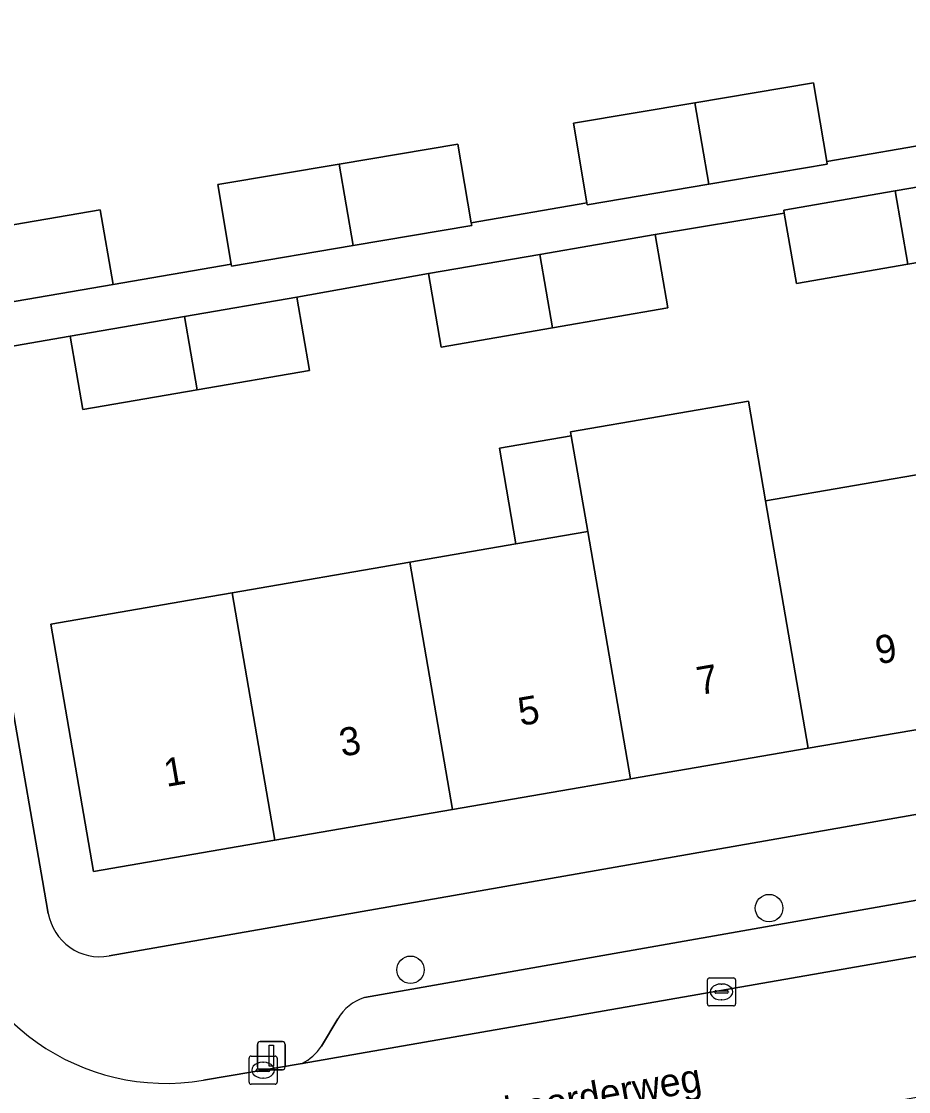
# Model space of a CAD drawing. Extents: x 162879 to 165540, y 384011 to 385181.
# Drawn here: x 164169.34 to 164200.86, y 384673.87 to 384711.92 of the extents above; entities that cross this region are included whole.
import ezdxf

# ---------------------------------------------------------------- set-up
doc = ezdxf.new("R2010")
doc.units = 0
for name, color, linetype in [('IMGEO_Boom', 7, 'Continuous'), ('IMGEO_Erf', 7, 'Continuous'), ('IMGEO_Kolk', 7, 'Continuous'), ('IMGEO_Lichtmast', 7, 'Continuous'), ('IMGEO_Openbare_ruimte_label', 7, 'Continuous'), ('IMGEO_Pand', 7, 'Continuous'), ('IMGEO_Pand_nummerreeks', 7, 'Continuous'), ('IMGEO_Parkeervlak_open', 7, 'Continuous'), ('IMGEO_Rijbaan_lokaal_open', 7, 'Continuous'), ('IMGEO_Voetpad_open', 7, 'Continuous')]:
    doc.layers.add(name, color=color, linetype=linetype)

msp = doc.modelspace()

# ---------------------------------------------------------------- linework, layer by layer
at = {"layer": 'IMGEO_Boom'}
for centre in [(164195.899, 384680.393), (164183.162, 384678.202)]:
    msp.add_circle(centre, 0.489, dxfattribs=at)
at = {"layer": 'IMGEO_Erf'}
for points in [[(164167.926, 384704.489), (164172.141, 384705.216), (164172.599, 384702.565), (164176.789, 384703.288), (164176.313, 384706.118), (164180.626, 384706.845), (164184.846, 384707.556), (164185.318, 384704.759), (164189.423, 384705.467), (164188.947, 384708.297), (164193.26, 384709.024), (164197.48, 384709.735), (164197.952, 384706.938), (164202.058, 384707.646), (164201.582, 384710.477), (164205.896, 384711.204), (164210.115, 384711.915), (164210.587, 384709.117), (164221.139, 384710.937), (164221.116, 384711.067), (164217.806, 384729.797)], [(164221.413, 384709.389), (164221.409, 384709.41), (164217.102, 384708.667), (164217.54, 384706.131), (164213.475, 384705.43), (164209.315, 384704.713), (164208.878, 384707.248), (164204.488, 384706.491), (164204.92, 384703.985), (164200.834, 384703.281), (164196.874, 384702.598), (164196.442, 384705.103), (164191.852, 384704.339), (164192.302, 384701.728), (164188.212, 384701.023), (164184.256, 384700.341), (164183.806, 384702.952), (164179.121, 384702.114), (164179.571, 384699.503), (164175.583, 384698.816), (164171.525, 384698.116), (164171.075, 384700.727), (164166.836, 384699.996)], [(164166.91, 384699.575), (164170.09, 384681.379), (164170.295, 384680.208)], [(164203.609, 384687.164), (164197.293, 384686.075), (164190.975, 384684.985), (164184.658, 384683.896), (164178.341, 384682.806), (164171.904, 384681.696), (164170.388, 384690.49), (164175.316, 384691.34), (164176.826, 384691.6), (164183.143, 384692.69), (164186.906, 384693.339), (164186.32, 384696.74), (164188.873, 384697.18), (164188.848, 384697.327), (164195.166, 384698.417), (164195.778, 384694.869), (164202.095, 384695.958)], [(164172.454, 384678.692), (164223.21, 384687.599)]]:
    msp.add_lwpolyline(points, dxfattribs=at)
msp.add_arc((164172.131, 384680.527), 1.863, 189.85, 279.9987, dxfattribs=at)
at = {"layer": 'IMGEO_Kolk'}
for p, q in [((164193.71, 384676.989), (164193.71, 384677.841)), ((164193.785, 384677.915), (164194.637, 384677.915)), ((164194.198, 384677.695), (164194.223, 384677.695)), ((164194.711, 384677.841), (164194.711, 384676.989)), ((164193.969, 384677.409), (164193.969, 384677.421)), ((164194.407, 384677.372), (164194.009, 384677.372)), ((164194.012, 384677.458), (164194.41, 384677.458)), ((164194.453, 384677.421), (164194.453, 384677.409)), ((164194.637, 384676.915), (164193.785, 384676.915)), ((164194.221, 384677.135), (164194.196, 384677.135)), ((164177.425, 384674.206), (164177.425, 384675.058)), ((164177.5, 384675.132), (164178.352, 384675.132)), ((164178.426, 384675.058), (164178.426, 384674.206)), ((164177.684, 384674.626), (164177.684, 384674.638)), ((164177.727, 384674.675), (164178.125, 384674.675)), ((164177.913, 384674.912), (164177.938, 384674.912)), ((164178.168, 384674.638), (164178.168, 384674.626)), ((164178.122, 384674.589), (164177.724, 384674.589)), ((164177.936, 384674.352), (164177.911, 384674.352)), ((164178.352, 384674.132), (164177.5, 384674.132))]:
    msp.add_line(p, q, dxfattribs=at)
for points in [[(164193.71, 384676.989), (164193.71, 384677.841)], [(164193.785, 384677.915), (164194.637, 384677.915)], [(164194.711, 384677.841), (164194.711, 384676.989)], [(164194.637, 384676.915), (164193.785, 384676.915)], [(164177.425, 384674.206), (164177.425, 384675.058)], [(164177.5, 384675.132), (164178.352, 384675.132)], [(164178.426, 384675.058), (164178.426, 384674.206)], [(164178.352, 384674.132), (164177.5, 384674.132)]]:
    msp.add_lwpolyline(points, dxfattribs=at)
for centre, radius, start, end in [((164193.787, 384677.839), 0.0765, 91.552, 178.448), ((164193.787, 384677.839), 0.0765, 91.552, 178.448), ((164194.635, 384677.839), 0.0765, 1.552, 88.448), ((164194.635, 384677.839), 0.0765, 1.552, 88.448), ((164194.009, 384677.418), 0.0403, 85.8775, 175.7526), ((164194.006, 384677.408), 0.0366, 178.938, 274.7102), ((164194.41, 384677.415), 0.043, 264.8664, 352.4533), ((164194.414, 384677.42), 0.0386, 1.7309, 96.639), ((164193.787, 384676.991), 0.0765, 181.552, 268.448), ((164193.787, 384676.991), 0.0765, 181.552, 268.448), ((164194.635, 384676.991), 0.0765, 271.552, 358.448), ((164194.635, 384676.991), 0.0765, 271.552, 358.448), ((164177.502, 384675.056), 0.0765, 91.552, 178.448), ((164177.502, 384675.056), 0.0765, 91.552, 178.448), ((164178.35, 384675.056), 0.0765, 1.552, 88.448), ((164178.35, 384675.056), 0.0765, 1.552, 88.448), ((164177.724, 384674.635), 0.0403, 85.8775, 175.7526), ((164177.721, 384674.625), 0.0366, 178.938, 274.7102), ((164178.125, 384674.632), 0.043, 264.8664, 352.4533), ((164178.129, 384674.637), 0.0386, 1.7309, 96.639), ((164177.502, 384674.208), 0.0765, 181.552, 268.448), ((164177.502, 384674.208), 0.0765, 181.552, 268.448), ((164178.35, 384674.208), 0.0765, 271.552, 358.448), ((164178.35, 384674.208), 0.0765, 271.552, 358.448)]:
    msp.add_arc(centre, radius, start, end, dxfattribs=at)
for centre, major_axis, ratio, start_param, end_param in [((164194.197, 384677.415), (-0.387, 0.002), 0.722429, 4.712389, 7.853982), ((164194.222, 384677.415), (-0.39, 0.002), 0.717154, 1.570796, 4.712389), ((164177.912, 384674.632), (-0.387, 0.002), 0.722429, 4.712389, 7.853982), ((164177.937, 384674.632), (-0.39, 0.002), 0.717154, 1.570796, 4.712389)]:
    msp.add_ellipse(centre, major_axis=major_axis, ratio=ratio, start_param=start_param, end_param=end_param, dxfattribs=at)
at = {"layer": 'IMGEO_Lichtmast'}
for p, q in [((164177.721, 384674.747), (164177.721, 384675.547)), ((164177.721, 384675.547), (164177.721, 384674.747)), ((164177.821, 384675.647), (164178.611, 384675.647)), ((164178.611, 384675.647), (164177.821, 384675.647)), ((164178.711, 384675.547), (164178.711, 384674.747)), ((164178.711, 384674.747), (164178.711, 384675.547)), ((164178.611, 384674.647), (164177.821, 384674.647)), ((164177.821, 384674.647), (164178.611, 384674.647))]:
    msp.add_line(p, q, dxfattribs=at)
msp.add_lwpolyline([(164178.141, 384675.522), (164178.291, 384675.522), (164178.291, 384674.772), (164178.141, 384674.772), (164178.141, 384675.522)], dxfattribs=at)
for centre, start, end in [((164177.821, 384675.547), 90, 180), ((164177.821, 384675.547), 90, 180), ((164178.611, 384675.547), 0, 90), ((164178.611, 384675.547), 360, 90), ((164177.821, 384674.747), 180, 270), ((164177.821, 384674.747), 180, 270), ((164178.611, 384674.747), 270, 0), ((164178.611, 384674.747), 270, 0)]:
    msp.add_arc(centre, 0.1, start, end, dxfattribs=at)
at = {"layer": 'IMGEO_Pand'}
for points in [[(164197.48, 384709.735), (164193.26, 384709.024), (164193.76, 384706.126), (164197.969, 384706.835), (164197.952, 384706.938)], [(164193.26, 384709.024), (164188.947, 384708.297), (164189.423, 384705.467), (164189.435, 384705.397), (164193.76, 384706.126)], [(164184.846, 384707.556), (164180.626, 384706.845), (164181.126, 384703.947), (164185.335, 384704.656), (164185.318, 384704.759)], [(164180.626, 384706.845), (164176.313, 384706.118), (164176.789, 384703.288), (164176.801, 384703.218), (164181.126, 384703.947)], [(164204.488, 384706.491), (164204.47, 384706.596), (164200.385, 384705.892), (164200.834, 384703.281), (164204.92, 384703.985)], [(164200.385, 384705.892), (164196.424, 384705.209), (164196.442, 384705.103), (164196.874, 384702.598), (164200.834, 384703.281)], [(164167.926, 384704.489), (164168.384, 384701.838), (164172.599, 384702.565), (164172.141, 384705.216)], [(164187.762, 384703.634), (164188.212, 384701.023), (164192.302, 384701.728), (164191.852, 384704.339)], [(164187.762, 384703.634), (164183.806, 384702.952), (164184.256, 384700.341), (164188.212, 384701.023)], [(164175.583, 384698.816), (164179.571, 384699.503), (164179.121, 384702.114), (164175.133, 384701.427)], [(164175.583, 384698.816), (164175.133, 384701.427), (164171.075, 384700.727), (164171.525, 384698.116)], [(164195.778, 384694.869), (164195.166, 384698.417), (164188.848, 384697.327), (164188.873, 384697.18), (164189.46, 384693.779), (164190.975, 384684.985), (164197.293, 384686.075)], [(164188.873, 384697.18), (164186.32, 384696.74), (164186.906, 384693.339), (164189.46, 384693.779)], [(164202.095, 384695.958), (164195.778, 384694.869), (164197.293, 384686.075), (164203.609, 384687.164)], [(164189.46, 384693.779), (164186.906, 384693.339), (164183.143, 384692.69), (164184.658, 384683.896), (164190.975, 384684.985)], [(164176.826, 384691.6), (164178.341, 384682.806), (164184.658, 384683.896), (164183.143, 384692.69)], [(164176.826, 384691.6), (164175.316, 384691.34), (164170.388, 384690.49), (164171.904, 384681.696), (164178.341, 384682.806)]]:
    msp.add_lwpolyline(points, close=True, dxfattribs=at)
at = {"layer": 'IMGEO_Parkeervlak_open'}
for points in [[(164224.332, 384684.766), (164181.523, 384677.212)], [(164179.308, 384674.868), (164203.08, 384679.021), (164205.788, 384679.495), (164228.219, 384683.414)], [(164180.577, 384676.456), (164180.004, 384675.486)]]:
    msp.add_lwpolyline(points, dxfattribs=at)
for centre, radius, start, end in [((164182.019, 384675.621), 1.666, 107.324, 149.9365), ((164178.378, 384676.616), 1.98, 298.007, 325.1987)]:
    msp.add_arc(centre, radius, start, end, dxfattribs=at)
at = {"layer": 'IMGEO_Rijbaan_lokaal_open'}
msp.add_lwpolyline([(164166.642, 384680.739), (164165.954, 384684.62), (164162.794, 384702.498), (164157.856, 384701.625), (164163.891, 384667.091), (164183.735, 384670.596), (164189.189, 384671.562), (164200.878, 384673.627), (164203.937, 384674.168), (164203.08, 384679.021), (164179.308, 384674.868), (164175.813, 384674.275)], dxfattribs=at)
msp.add_arc((164174.487, 384682.132), 7.968, 190.0677, 279.5776, dxfattribs=at)
at = {"layer": 'IMGEO_Voetpad_open'}
for points in [[(164170.295, 384680.208), (164170.09, 384681.379), (164166.91, 384699.575), (164166.836, 384699.996), (164166.57, 384701.521), (164163.273, 384720.379)], [(164202.058, 384707.646), (164197.952, 384706.938), (164197.969, 384706.835), (164193.76, 384706.126), (164189.435, 384705.397), (164189.423, 384705.467), (164185.318, 384704.759), (164185.335, 384704.656), (164181.126, 384703.947), (164176.801, 384703.218), (164176.789, 384703.288), (164172.599, 384702.565), (164168.384, 384701.838)], [(164166.836, 384699.996), (164171.075, 384700.727), (164175.133, 384701.427), (164179.121, 384702.114), (164183.806, 384702.952), (164187.762, 384703.634), (164191.852, 384704.339), (164196.442, 384705.103), (164196.424, 384705.209), (164200.385, 384705.892), (164204.47, 384706.596)], [(164223.21, 384687.599), (164172.454, 384678.692)], [(164181.523, 384677.212), (164224.332, 384684.766)], [(164180.004, 384675.486), (164180.577, 384676.456)], [(164175.813, 384674.275), (164179.308, 384674.868)]]:
    msp.add_lwpolyline(points, dxfattribs=at)
for centre, radius, start, end in [((164174.487, 384682.132), 7.968, 190.0677, 279.5776), ((164172.131, 384680.527), 1.863, 189.85, 279.9987), ((164182.019, 384675.621), 1.666, 107.324, 149.9365), ((164178.378, 384676.616), 1.98, 298.007, 325.1987)]:
    msp.add_arc(centre, radius, start, end, dxfattribs=at)

# ---------------------------------------------------------------- texts
at = {"layer": 'IMGEO_Openbare_ruimte_label'}
msp.add_text('Wilgeboorderweg', height=1, rotation=10.0179, dxfattribs=at).set_placement((164183.309, 384672.094))
at = {"layer": 'IMGEO_Pand_nummerreeks'}
for s, rotation, p in [('9', 9.7852, (164199.766, 384689.058)), ('7', 9.7861, (164193.42, 384687.964)), ('5', 9.7861, (164187.073, 384686.869)), ('3', 9.7852, (164180.725, 384685.774)), ('1', 9.7852, (164174.49, 384684.699))]:
    msp.add_text(s, height=1, rotation=rotation, dxfattribs=at).set_placement(p)

doc.saveas('drawing.dxf')
